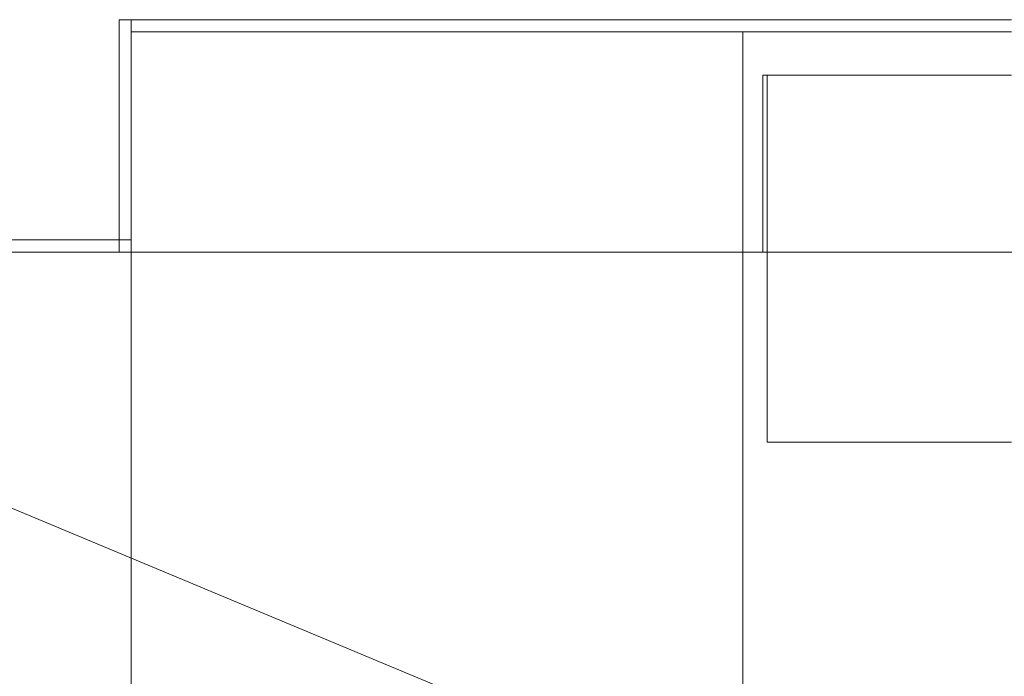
# Model space of a CAD drawing. Header units: millimetres. Extents: x -261 to 187, y -214 to 106.
# Tile 951 of 1056: x -212.663 to -211.856, y 17.435 to 17.973. Entities that reach past the tile are written whole.
import ezdxf

# ---------------------------------------------------------------- set-up
doc = ezdxf.new("R2010")
doc.units = ezdxf.units.MM
doc.header["$LTSCALE"] = 0.005
doc.header["$MEASUREMENT"] = 0
for name, color, linetype, lineweight in [('AP-Indicação coluna', 5, 'Continuous', 13), ('IFC-Parede padrão-Contorno', 9, 'Continuous', 5), ('IFC-Parede-Contorno', 9, 'Continuous', 5), ('IFC-Pilar-Contorno', 9, 'Continuous', 5), ('IFC-Viga-Contorno', 9, 'Continuous', 5)]:
    doc.layers.add(name, color=color, linetype=linetype, lineweight=lineweight)

msp = doc.modelspace()

# ---------------------------------------------------------------- linework, layer by layer
at = {"layer": 'AP-Indicação coluna'}
msp.add_line((-212.71962, 17.59363), (-211.87133, 17.23959), dxfattribs=at)
at = {"layer": 'IFC-Parede padrão-Contorno', "lineweight": 5}
for p, q in [((-212.5814, 17.97251), (-212.5752, 17.97251)), ((-212.5814, 17.85472), (-212.5814, 17.97251)), ((-212.5752, 17.97251), (-212.57138, 17.97251)), ((-212.57138, 17.97251), (-212.29361, 17.97251)), ((-212.57138, 17.85472), (-212.57138, 17.97251)), ((-212.29361, 17.97251), (-211.8502, 17.97251)), ((-212.29361, 17.96249), (-211.8502, 17.96249)), ((-212.5814, 17.78214), (-212.5814, 17.85472)), ((-216.08172, 17.79216), (-212.57138, 17.79216))]:
    msp.add_line(p, q, dxfattribs=at)
at = {"layer": 'IFC-Parede-Contorno', "lineweight": 5}
for p, q in [((-212.57138, 16.84769), (-212.57138, 17.96249)), ((-212.57138, 17.96249), (-212.22716, 17.96249)), ((-212.07043, 16.84769), (-212.07043, 17.96249)), ((-213.72831, 17.78214), (-207.0241, 17.78214))]:
    msp.add_line(p, q, dxfattribs=at)
at = {"layer": 'IFC-Pilar-Contorno', "lineweight": 5}
for p, q in [((-212.05058, 17.7252), (-212.05058, 17.92705)), ((-212.05058, 17.92705), (-212.04064, 17.92705)), ((-212.04064, 17.92705), (-211.98477, 17.92705)), ((-211.98477, 17.92705), (-211.8502, 17.92705)), ((-212.05058, 17.6414), (-212.05058, 17.7252)), ((-212.05058, 17.62648), (-212.05058, 17.6414)), ((-212.05058, 17.62648), (-211.91601, 17.62648)), ((-211.91601, 17.62648), (-211.86014, 17.62648)), ((-211.86014, 17.62648), (-211.8502, 17.62648))]:
    msp.add_line(p, q, dxfattribs=at)
at = {"layer": 'IFC-Viga-Contorno', "lineweight": 5}
for p, q in [((-212.05394, 17.92708), (-212.05058, 17.92708)), ((-212.05394, 17.78214), (-212.05394, 17.92708)), ((-212.05058, 17.78214), (-212.05058, 17.92708))]:
    msp.add_line(p, q, dxfattribs=at)

doc.saveas('drawing.dxf')
